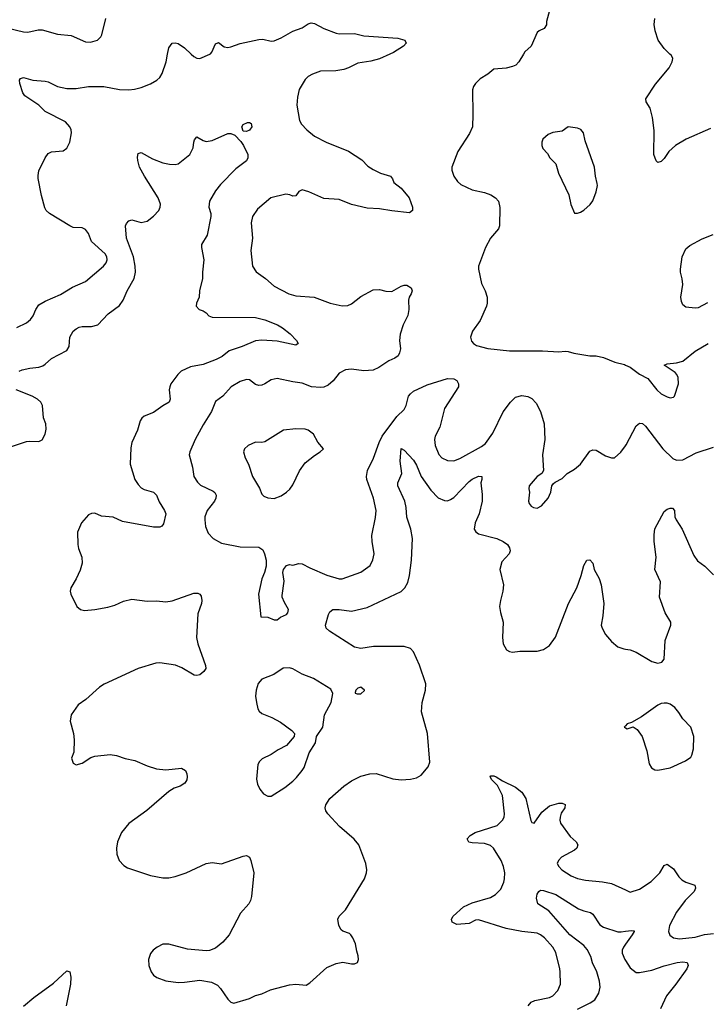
# Model space of a CAD drawing. Header units: inches. Extents: x 1839270 to 1929235, y 762242 to 910350.
# Tile 264 of 362: x 1886085 to 1890529, y 863860 to 870222. Entities that reach past the tile are written whole.
import ezdxf

# ---------------------------------------------------------------- set-up
doc = ezdxf.new("R2010")
doc.units = ezdxf.units.IN
doc.header["$MEASUREMENT"] = 0
for name, color, linetype in [('B8886', 7, 'Continuous'), ('B8887', 7, 'Continuous'), ('B8896', 7, 'Continuous'), ('B8897', 7, 'Continuous')]:
    doc.layers.add(name, color=color, linetype=linetype)

msp = doc.modelspace()

# ---------------------------------------------------------------- linework, layer by layer
at = {"layer": 'B8886', "color": 5}
for points, elevation in [([(1886065.9, 868234.1), (1886130, 868263.1), (1886155.2, 868284.8), (1886172.3, 868307.7), (1886189.8, 868350.2), (1886210, 868378.4), (1886250, 868403.1), (1886350, 868445.3), (1886426.1, 868493.9), (1886510.7, 868529.3), (1886627.3, 868630), (1886643.6, 868650), (1886649.6, 868670), (1886647.6, 868690), (1886638.4, 868710), (1886548.4, 868788.4), (1886530, 868839.5), (1886510, 868866.9), (1886490, 868876.4), (1886430, 868879.5), (1886410, 868889.5), (1886277, 868970), (1886256.2, 868990), (1886247, 869007), (1886225.9, 869085.9), (1886205.3, 869194.7), (1886204, 869216), (1886210, 869244.7), (1886249.4, 869330), (1886270, 869356.3), (1886290, 869367.7), (1886365.6, 869374.4), (1886390, 869391.3), (1886409.3, 869430.7), (1886419.3, 869490), (1886418, 869510), (1886409.4, 869530), (1886381.5, 869561.5), (1886250, 869627.6), (1886209.4, 869670), (1886118, 869730), (1886105.1, 869750), (1886087, 869810), (1886083.7, 869830), (1886090, 869841), (1886110, 869847.3), (1886170, 869830.4), (1886250, 869824.4), (1886270, 869819.3), (1886330.2, 869790.2), (1886390, 869778), (1886450, 869778), (1886530, 869790.3), (1886629.8, 869790.2), (1886730, 869771.1), (1886790, 869768.9), (1886826.9, 869773.1), (1886870, 869783.6), (1886930, 869806.3), (1886972, 869830), (1886992, 869848), (1887005.6, 869874.4), (1887031.2, 869950), (1887041.5, 870000)], 640), ([(1888478.4, 870000), (1888410, 869969.7), (1888354, 869954), (1888270, 869941.1), (1888210.2, 869909.8), (1888179, 869901), (1888128.2, 869891.8), (1888030, 869888.5), (1887978, 869870), (1887950, 869854.8), (1887930, 869836.3), (1887891.7, 869770), (1887880.3, 869720.3), (1887877.4, 869670), (1887894.4, 869570), (1887906.8, 869546.8), (1887941.6, 869510), (1887990.2, 869470.2), (1888064.9, 869430), (1888210, 869372), (1888296.7, 869316.7), (1888335.6, 869275.6), (1888370, 869253.4), (1888418, 869230), (1888481, 869210), (1888494.6, 869194.6), (1888504, 869170), (1888550, 869133.4), (1888603, 869070), (1888624, 869010), (1888624.7, 868990), (1888605.4, 868974.6), (1888490, 868986), (1888410, 869000.5), (1888330, 869005), (1888230, 869027.1), (1888150, 869059.8), (1888050, 869066.9), (1887953.2, 869110), (1887910, 869121.6), (1887890, 869112.7), (1887870, 869083.7), (1887850, 869082.4), (1887831, 869091), (1887805.2, 869094.8), (1887708.5, 869071.5), (1887622.2, 868997.8), (1887588.9, 868950), (1887581.7, 868910), (1887590.3, 868809.7), (1887579.3, 868730), (1887590.5, 868630), (1887613.5, 868593.5), (1887673.4, 868550), (1887730, 868500.4), (1887824.9, 868450), (1887870, 868437.3), (1887988.7, 868428.7), (1888091.3, 868390), (1888170, 868373.4), (1888205.6, 868374.4), (1888230, 868385.3), (1888290, 868434), (1888370, 868476.4), (1888410, 868478), (1888452.3, 868467.7), (1888490, 868464.9), (1888550, 868499.1), (1888570, 868507.3), (1888587.1, 868507.1), (1888614.8, 868490), (1888621, 868470), (1888616, 868450), (1888602.8, 868430), (1888598.8, 868410), (1888599.1, 868350), (1888592.7, 868310), (1888563.8, 868250), (1888544.4, 868190), (1888540.4, 868150), (1888545.2, 868094.8), (1888540.5, 868070), (1888530.6, 868050), (1888510, 868035.1), (1888470, 868016.9), (1888405.8, 867974.2), (1888370, 867956.9), (1888310, 867952.8), (1888230, 867964.8), (1888190, 867958.8), (1888150, 867938.8), (1888110.5, 867889.5), (1888078.6, 867861.4), (1888050, 867847.9), (1888030, 867844.7), (1887970.6, 867850.6), (1887910, 867873.5), (1887850, 867881.1), (1887750, 867904.4), (1887710, 867895.4), (1887670.2, 867869.8), (1887650, 867860.9), (1887630, 867858.5), (1887610, 867864), (1887570, 867895.1), (1887550, 867898), (1887510, 867883.5), (1887452.2, 867850), (1887399.1, 867790), (1887350, 867754), (1887324.6, 867690), (1887270, 867605.1), (1887220.3, 867510), (1887183.8, 867430), (1887180.5, 867410), (1887203.1, 867330), (1887210.4, 867270), (1887234.2, 867234.2), (1887254.1, 867214.1), (1887335.1, 867175.1), (1887346.3, 867166.3), (1887355.3, 867150), (1887353.7, 867130), (1887343.6, 867110), (1887296.9, 867050), (1887282.8, 867010), (1887280.8, 866990), (1887286.4, 866946.4), (1887304, 866904), (1887336.3, 866870), (1887390, 866840.3), (1887510, 866816), (1887630, 866814), (1887655.6, 866795.6), (1887668.2, 866770), (1887677.1, 866730), (1887677.1, 866690), (1887668.2, 866650), (1887650.4, 866609.6), (1887628.2, 866510), (1887644.7, 866364.7), (1887690, 866362), (1887730, 866344.7), (1887750, 866344.7), (1887770, 866362), (1887810, 866378), (1887819, 866390), (1887822, 866410), (1887796, 866456), (1887781.2, 866490), (1887780.9, 866500.9), (1887793.6, 866593.6), (1887786.6, 866650), (1887789.4, 866670), (1887810, 866696), (1887830, 866702), (1887850, 866698), (1887890, 866708), (1887910, 866706), (1887959.4, 866679.4), (1888070, 866633.1), (1888150, 866608.7), (1888170, 866608.7), (1888290, 866652.2), (1888350, 866696.3), (1888368.5, 866731.5), (1888376.9, 866770), (1888363.1, 866850), (1888360.9, 866890), (1888385.2, 867005.2), (1888388, 867050), (1888371.3, 867130), (1888328.7, 867250), (1888326.2, 867270), (1888332.2, 867310), (1888371.8, 867388.2), (1888407.9, 867490), (1888428.1, 867531.9), (1888522.1, 867657.9), (1888570, 867704.2), (1888582.9, 867730), (1888598.9, 867790), (1888610, 867805.2), (1888630, 867820.7), (1888717.6, 867862.4), (1888850, 867903.2), (1888890, 867902), (1888910, 867890.4), (1888921.3, 867870), (1888920.3, 867850), (1888831.2, 867708.8), (1888800.2, 867590), (1888770, 867532), (1888765.2, 867510), (1888770.2, 867470), (1888793.4, 867413.4), (1888814.4, 867390), (1888850, 867374.4), (1888890, 867371.3), (1888930, 867386.5), (1889070, 867463.5), (1889096.5, 867483.5), (1889143.8, 867550), (1889210, 867688.5), (1889256.2, 867750), (1889290, 867782.4), (1889330, 867792.9), (1889370, 867787.7), (1889394.5, 867774.5), (1889423.9, 867743.9), (1889451.6, 867690), (1889474.6, 867610), (1889478.4, 867510), (1889463.7, 867410), (1889470.8, 867310), (1889458.8, 867290), (1889430, 867269.3), (1889378.8, 867210), (1889374.8, 867190), (1889379.1, 867170), (1889374, 867110), (1889376.8, 867096.8), (1889390, 867078.8), (1889404.7, 867070), (1889430, 867064.9), (1889458.3, 867081.7), (1889500.9, 867130), (1889518, 867170), (1889525.2, 867210), (1889535.9, 867224.1), (1889546, 867234), (1889590, 867258), (1889622.7, 867290), (1889670, 867317.1), (1889709.7, 867350.3), (1889770, 867434), (1889790, 867442.8), (1889810, 867440.7), (1889870, 867403.8), (1889909.3, 867390.7), (1889930, 867390.7), (1889970, 867428), (1890000, 867467.4)], 640), ([(1887192.8, 870000), (1887210, 869983.8), (1887230, 869973), (1887250, 869970.6), (1887314.7, 870000)], 640), ([(1889341.4, 870000), (1889310, 869949.2), (1889291.8, 869928.2), (1889270, 869918.4), (1889230, 869909.6), (1889150, 869902), (1889110.3, 869869.7), (1889060.7, 869839.3), (1889030.8, 869810), (1889018.8, 869790), (1889010.7, 869769.3), (1889014.6, 869610), (1889011.4, 869528.6), (1888992.5, 869487.5), (1888916.3, 869370), (1888877.3, 869270), (1888877.3, 869250), (1888890.6, 869210), (1888915.6, 869175.6), (1888936.2, 869156.2), (1889010, 869121.7), (1889090, 869106.3), (1889130.2, 869090.2), (1889160.5, 869070), (1889179.1, 869050), (1889188.5, 869008.5), (1889185.5, 868890), (1889180.2, 868870), (1889128.8, 868810), (1889095.8, 868750), (1889050.4, 868630), (1889050.5, 868609.5), (1889070, 868518), (1889093.4, 868470), (1889106, 868430), (1889106.7, 868390), (1889103.1, 868370), (1889060.7, 868279.3), (1889010.5, 868210), (1888998, 868170), (1889005.1, 868145.1), (1889017.3, 868130), (1889037.4, 868117.4), (1889110, 868096.4), (1889250, 868083.1), (1889462.9, 868082.9), (1889570, 868074.9), (1889610, 868080.7), (1889630, 868078.8), (1889666.6, 868066.6), (1889769, 868051), (1889810, 868051), (1889858.4, 868038.4), (1889931, 868010), (1889993.4, 867993.4), (1890000, 867990.4)], 660), ([(1886082.9, 867950), (1886101, 867959), (1886150, 867971.3), (1886210, 867977.7), (1886234.1, 867985.9), (1886250, 867995.3), (1886290, 868032.9), (1886390, 868084.4), (1886404.2, 868110), (1886409.8, 868170), (1886431.7, 868208.3), (1886450, 868224.9), (1886470, 868234.9), (1886490, 868239.5), (1886550, 868238.9), (1886590, 868250.4), (1886658, 868322), (1886730, 868375.6), (1886753.5, 868410), (1886780.3, 868470), (1886825.7, 868550), (1886834.6, 868590), (1886831.9, 868630), (1886821, 868690), (1886775, 868810), (1886769.6, 868890), (1886774.9, 868905.1), (1886790, 868922), (1886810, 868928.4), (1886870, 868910.4), (1886910, 868921.1), (1886950, 868952), (1886984.4, 868990), (1886994.2, 869010), (1886995.3, 869030), (1886981.1, 869070), (1886891.1, 869210), (1886860.5, 869270), (1886847.9, 869312.1), (1886845.8, 869334.2), (1886850, 869358), (1886870, 869364), (1886943.4, 869323.4), (1887010, 869298), (1887052.7, 869287.3), (1887090, 869286.8), (1887110, 869291), (1887184, 869350), (1887207, 869393), (1887209.7, 869430.3), (1887215.1, 869444.9), (1887230, 869464.7), (1887270, 869440.7), (1887290, 869434), (1887330, 869440.5), (1887430, 869486.4), (1887450, 869486.4), (1887474.7, 869474.7), (1887514.4, 869434.4), (1887530.8, 869410), (1887558.8, 869350), (1887558.8, 869330), (1887550.7, 869310), (1887481.2, 869258.8), (1887382.7, 869157.3), (1887350, 869115.6), (1887312.9, 869050), (1887308.2, 869010), (1887321.5, 868970), (1887320.9, 868950), (1887297.4, 868830), (1887260.9, 868770), (1887259.6, 868750), (1887274.6, 868670), (1887265.8, 868590), (1887266.7, 868550), (1887246.4, 868470), (1887246, 868430), (1887227.3, 868390), (1887226, 868370), (1887244.7, 868350), (1887270, 868340.5), (1887290, 868328.2), (1887308.4, 868308.4), (1887330, 868299.6), (1887610, 868297.7), (1887670, 868283.1), (1887750.5, 868250), (1887783.8, 868230), (1887832.5, 868192.5), (1887873.4, 868150), (1887886, 868130), (1887870, 868119.3), (1887750, 868145.3), (1887650, 868151.7), (1887610, 868146), (1887523, 868110), (1887438, 868082), (1887394.7, 868045.3), (1887354.7, 868025.3), (1887270, 867995), (1887190, 867978.5), (1887129.5, 867950.5), (1887106.3, 867930), (1887062, 867870), (1887055.3, 867850), (1887052, 867830), (1887057.1, 867770), (1887050.5, 867750), (1887010, 867727.3), (1886950, 867684.2), (1886890, 867659.5), (1886873.8, 867646.2), (1886863.8, 867630), (1886846, 867570), (1886810.2, 867490), (1886804.4, 867455.6), (1886799.6, 867350), (1886830.3, 867250), (1886850, 867218.4), (1886870, 867197), (1886890, 867186.3), (1886949.1, 867169.1), (1886969.2, 867149.2), (1886986.4, 867106.4), (1887022, 867050), (1887028.7, 867030), (1887015.2, 866964.8), (1887004.9, 866950), (1886990, 866942), (1886950, 866942), (1886750, 866980.5), (1886690, 867007.7), (1886613.8, 867013.8), (1886570, 867033.1), (1886550, 867032), (1886530, 867022.3), (1886484.9, 866970), (1886459.7, 866910), (1886460.2, 866830), (1886464.9, 866804.9), (1886487.1, 866750), (1886488.3, 866710), (1886475.8, 866664.2), (1886451, 866609), (1886415.3, 866550), (1886412.4, 866530), (1886415.5, 866510), (1886455.5, 866430), (1886478.8, 866410), (1886505.1, 866405.1), (1886570, 866410.2), (1886654.9, 866425.1), (1886701.1, 866438.9), (1886755.8, 866464.2), (1886810, 866477.4), (1886910, 866465.3), (1886970, 866466.7), (1887030, 866460.3), (1887070, 866467.6), (1887210, 866515.8), (1887236.7, 866516.7), (1887250.3, 866510.3), (1887257.7, 866497.7), (1887263.1, 866470), (1887260.4, 866450), (1887236.7, 866383.3), (1887228.9, 866231.1), (1887237.4, 866190), (1887286, 866050), (1887287.3, 866030), (1887276, 866010), (1887250, 865989.4), (1887230, 865984.5), (1887213, 865987), (1887133.9, 866033.9), (1887091.8, 866051.8), (1886990, 866066), (1886964.2, 866064.2), (1886850.2, 866029.8), (1886631.5, 865928.5), (1886602, 865910), (1886513, 865830), (1886464.2, 865795.8), (1886418, 865730), (1886412, 865690), (1886432.2, 865610), (1886437.6, 865570), (1886436.3, 865490), (1886420.7, 865450), (1886430, 865418), (1886450, 865407.7), (1886490, 865417.3), (1886545.8, 865454.2), (1886570, 865463), (1886670, 865474), (1886710, 865467.3), (1886767.6, 865447.6), (1886830, 865434.9), (1886910, 865400.2), (1886970, 865381.5), (1887030, 865376.1), (1887130, 865386), (1887156.3, 865370), (1887165.5, 865350), (1887168, 865330), (1887164.9, 865310), (1887153, 865290), (1887122.8, 865270), (1887083.2, 865256.8), (1887050, 865235.6), (1886907.7, 865112.3), (1886791.4, 865028.6), (1886743.1, 864970), (1886718.4, 864910), (1886710.4, 864870), (1886713, 864830), (1886728.6, 864788.6), (1886757.3, 864757.3), (1886781.2, 864741.2), (1886930, 864693.1), (1887010, 864678.3), (1887050, 864678.3), (1887090, 864685.2), (1887161.2, 864710), (1887290, 864770.4), (1887330, 864776.4), (1887390, 864767.7), (1887530, 864818), (1887550, 864820.7), (1887570.4, 864810.4), (1887579.3, 864790), (1887599, 864710), (1887583, 864557), (1887576.1, 864530), (1887566.7, 864510), (1887512.4, 864450), (1887438.4, 864310), (1887397.4, 864262.6), (1887350, 864222.4), (1887312.7, 864207.3), (1887290, 864205.1), (1887170, 864217.2), (1887050, 864249.8), (1887010, 864249.7), (1886973, 864230), (1886948.2, 864210), (1886931.5, 864188.5), (1886918.7, 864150), (1886920.3, 864110), (1886934, 864070), (1886949.2, 864049.2), (1886972.4, 864032.4), (1887030, 864012.6), (1887110, 864002), (1887150, 864003.2), (1887250, 864016.9), (1887324.2, 864004.2), (1887364.1, 863984.1), (1887383, 863963), (1887430, 863892.7), (1887450, 863874.9), (1887470, 863868.4), (1887570, 863898.4), (1887610, 863916.5), (1887650, 863927.4), (1887706.3, 863953.7), (1887830, 863987), (1887870, 863990.5), (1887935.9, 863984.1), (1887961, 863999), (1888070, 864097.1), (1888130, 864123.1), (1888173.2, 864133.2), (1888230, 864121), (1888250, 864121), (1888268, 864130), (1888275.3, 864150), (1888273.6, 864173.6), (1888263.1, 864203.1), (1888255.3, 864250), (1888238, 864290), (1888226, 864310), (1888216.6, 864316.6), (1888172.7, 864332.7), (1888162.2, 864342.2), (1888146.9, 864370), (1888140.5, 864410), (1888150, 864430.6), (1888190, 864470.6), (1888313.6, 864670), (1888327.6, 864710), (1888329.6, 864730), (1888322.6, 864770), (1888277.7, 864890), (1888247.4, 864927.4), (1888151.2, 865010), (1888077.6, 865090), (1888062.9, 865110), (1888058.4, 865130), (1888062.9, 865150), (1888089.8, 865190.2), (1888180.7, 865270), (1888230, 865304.6), (1888290, 865334.9), (1888348.3, 865348.3), (1888390, 865350.4), (1888496.7, 865316.7), (1888550, 865310.4), (1888610, 865314.4), (1888650, 865323.8), (1888679.3, 865340.7), (1888724.7, 865395.3), (1888736.3, 865423.7), (1888721.6, 865610), (1888681.2, 865750), (1888686.7, 865810), (1888708.6, 865890), (1888709.2, 865930), (1888670, 866051.1), (1888630, 866136.8), (1888610, 866159.8), (1888570, 866172.2), (1888372.4, 866172.4), (1888290, 866158.4), (1888250, 866166.8), (1888087, 866270), (1888065.1, 866290), (1888061.3, 866310), (1888081, 866379), (1888090, 866395.5), (1888109.3, 866410), (1888149.8, 866410.2), (1888230, 866400.2), (1888330, 866423.2), (1888550, 866527.1), (1888574.2, 866550), (1888593.9, 866586.1), (1888605.3, 866630), (1888618.3, 866730), (1888624.4, 866870), (1888614, 866930), (1888587.2, 867007.2), (1888582.3, 867070), (1888573.3, 867110), (1888528.3, 867210), (1888528.2, 867230), (1888555.8, 867290), (1888544.4, 867370), (1888550, 867450.8), (1888570, 867440.7), (1888630, 867374.9), (1888650, 867344.4), (1888678.9, 867270), (1888742.8, 867182.8), (1888790, 867133), (1888830, 867114.7), (1888850, 867114), (1888870, 867121.2), (1888890, 867135.5), (1888990, 867238.3), (1889010, 867253.1), (1889050, 867272), (1889070.8, 867270), (1889072.7, 867250), (1889066, 867230), (1889074.4, 867154.4), (1889073.2, 867110), (1889053.7, 867030), (1889028, 866970), (1889022.6, 866930), (1889032.4, 866912.4), (1889050, 866900.9), (1889169.1, 866869.1), (1889210.7, 866850), (1889238, 866830), (1889250.5, 866810), (1889255.5, 866790), (1889248, 866770), (1889200.9, 866719.1), (1889188, 866670), (1889212.7, 866570), (1889208.4, 866530), (1889191.8, 866468.2), (1889186.7, 866430), (1889191.9, 866391.9), (1889210.2, 866330.2), (1889206.3, 866230), (1889208.9, 866190), (1889230.4, 866150.4), (1889250, 866139.1), (1889270, 866136.3), (1889318, 866142), (1889430, 866142.7), (1889470, 866151.5), (1889510, 866178.9), (1889547.4, 866232.6), (1889632.2, 866450), (1889686, 866550), (1889714.7, 866630), (1889730, 866696), (1889750, 866730.8), (1889770, 866731), (1889790, 866711.3), (1889798.4, 866670), (1889830, 866610.8), (1889843.7, 866570), (1889859.3, 866450), (1889853.7, 866370), (1889843.7, 866310), (1889848.7, 866290), (1889870.3, 866250.3), (1889910, 866204.9), (1889950, 866170.7), (1889990, 866156.3), (1890000, 866154.8)], 620), ([(1886019.1, 867460.9), (1886130, 867495.8), (1886150, 867499.3), (1886210, 867497.3), (1886230, 867507.3), (1886250, 867544.7), (1886255.6, 867575.6), (1886254.5, 867610), (1886238.4, 867650), (1886232.6, 867730), (1886223, 867750), (1886201.3, 867770), (1886165.6, 867790), (1886062.7, 867830)], 620), ([(1890000, 865660.3), (1889991.3, 865650), (1890000, 865645.7)], 620), ([(1889370.8, 863850), (1889390, 863874.4), (1889414.9, 863885.1), (1889510, 863903.9), (1889530, 863915.3), (1889562.4, 863950), (1889579.7, 863990), (1889578.3, 864070), (1889576.9, 864090), (1889550, 864194.5), (1889529.7, 864230), (1889477.4, 864290), (1889451.6, 864310), (1889430, 864319.3), (1889330, 864330.6), (1889230, 864349.2), (1889050, 864406.8), (1889030, 864403.4), (1888990, 864381.4), (1888910, 864376.3), (1888880.9, 864390), (1888875.6, 864410), (1888886, 864430), (1888953.6, 864490), (1889010, 864515.4), (1889128.7, 864551.3), (1889161.1, 864570), (1889195.7, 864604.3), (1889213.7, 864650), (1889219.1, 864670), (1889219.8, 864710), (1889212.7, 864750), (1889197.3, 864790), (1889146.2, 864870), (1889127.2, 864887.2), (1889090, 864900.2), (1889010, 864903.5), (1888988.6, 864908.6), (1888976.2, 864930), (1888996.2, 864950), (1889029.6, 864970), (1889170, 865016.5), (1889205.8, 865050), (1889215.2, 865070), (1889217.3, 865090), (1889205.8, 865210), (1889174.1, 865274.1), (1889136.9, 865310), (1889126.2, 865330), (1889130, 865335.8), (1889150, 865336.5), (1889165.5, 865330), (1889205.1, 865305.1), (1889290, 865262.9), (1889330.6, 865230.6), (1889357, 865190), (1889387.6, 865047.6), (1889395.5, 865035.5), (1889410, 865030.6), (1889459, 865101), (1889510, 865141.8), (1889570, 865159.4), (1889590, 865159.8), (1889610.6, 865150.6), (1889609.2, 865130), (1889585.4, 865094.6), (1889577.2, 865070), (1889576.1, 865050), (1889581.3, 865030), (1889643.7, 864943.7), (1889681.6, 864910), (1889692.2, 864890), (1889685.7, 864870), (1889670, 864856.4), (1889585.7, 864810), (1889566.4, 864790), (1889559.3, 864770), (1889568.4, 864750), (1889588.5, 864730), (1889650, 864690.2), (1889690, 864673.8), (1889741.7, 864661.7), (1889851.8, 864651.8), (1889910, 864641.2), (1890000, 864599.3)], 580), ([(1889690, 863829.2), (1889773, 863870), (1889801.7, 863890), (1889828.5, 863931.5), (1889836.2, 863970), (1889831.4, 864010), (1889814.6, 864070), (1889787.9, 864127.9), (1889776.5, 864170), (1889753.2, 864213.2), (1889730, 864240.4), (1889640.3, 864310), (1889503.9, 864463.9), (1889433.2, 864510), (1889425.1, 864545.1), (1889430, 864571), (1889440.9, 864590), (1889450, 864597.1), (1889470, 864596), (1889550, 864570.2), (1889697.6, 864477.6), (1889730, 864463.2), (1889773.8, 864453.8), (1889790, 864443.1), (1889834.1, 864374.1), (1889858.1, 864358.1), (1889950.7, 864329.3), (1889972.3, 864327.7), (1890000, 864332.1)], 560), ([(1890000, 864248.1), (1889987.1, 864230), (1889978.6, 864210), (1889978.8, 864190), (1889996, 864150), (1890000, 864143.7)], 560), ([(1886110, 863848.8), (1886176.2, 863903.8), (1886304.1, 863995.9), (1886390, 864077.1), (1886410, 864071), (1886415.9, 864035.9), (1886413.9, 863990), (1886385.8, 863850)], 580)]:
    msp.add_lwpolyline(points, dxfattribs=dict(at, elevation=elevation))
for points, elevation in [([(1887550, 869499), (1887530, 869502), (1887521.2, 869530), (1887530, 869544.7), (1887556.9, 869556.9), (1887570, 869558), (1887582, 869550), (1887584.7, 869530), (1887570, 869508.7)], 620), ([(1889630, 869529), (1889590, 869501.2), (1889530, 869492.3), (1889499.9, 869480.1), (1889466.8, 869450), (1889458.8, 869430), (1889458.8, 869410), (1889466.8, 869390), (1889496.8, 869356.8), (1889511.3, 869330), (1889550.7, 869290.7), (1889567.7, 869230), (1889633.4, 869090), (1889647.9, 869027.9), (1889670, 868972), (1889690, 868971), (1889710, 868978.8), (1889730, 868991), (1889771.7, 869028.3), (1889790, 869051), (1889811.8, 869110), (1889818.4, 869150), (1889816.6, 869163.4), (1889806, 869210), (1889800.7, 869270), (1889740.1, 869440.1), (1889729.2, 869490), (1889711.9, 869511.9), (1889690, 869521.2)], 680), ([(1887870, 867578.4), (1887790, 867569.4), (1887670, 867493.6), (1887650, 867489.6), (1887610, 867491.3), (1887562.8, 867470), (1887539.1, 867450), (1887530.7, 867430), (1887543, 867390), (1887564.9, 867350), (1887590, 867271.3), (1887635.8, 867195.8), (1887650, 867156), (1887663.7, 867143.7), (1887690, 867132.2), (1887730, 867128.9), (1887775, 867145), (1887810, 867168.9), (1887830.6, 867189.4), (1887850, 867216.3), (1887893.2, 867306.8), (1887930, 867359.1), (1887990, 867406.8), (1888028, 867430), (1888048, 867450), (1888012.9, 867492.9), (1887984.2, 867544.2), (1887950, 867569.5), (1887930, 867576.2)], 660), ([(1887830, 866033.6), (1887789, 866031), (1887726.8, 865990), (1887650, 865961.6), (1887627.2, 865932.8), (1887614, 865890), (1887610.3, 865850), (1887615.6, 865810), (1887624.2, 865770), (1887633.3, 865753.3), (1887650, 865738), (1887714, 865714), (1887770, 865682.8), (1887844.7, 865630), (1887861, 865610), (1887858.8, 865590), (1887810, 865533.2), (1887755.2, 865504.8), (1887710, 865474.5), (1887653.3, 865446.7), (1887635.5, 865430), (1887623.8, 865410), (1887615.5, 865315.5), (1887623.1, 865283.1), (1887637.6, 865250), (1887661.1, 865221.1), (1887690, 865204.6), (1887710, 865205.3), (1887798.6, 865261.4), (1887850, 865301.6), (1887875.2, 865324.8), (1887911.6, 865370), (1887922.9, 865390), (1887955.9, 865484.1), (1887997.2, 865550), (1888004, 865590), (1888045.2, 865650), (1888055.1, 865730), (1888098, 865810), (1888109.1, 865869.1), (1888095.3, 865895.3), (1887984.4, 865964.4), (1887910, 865993.6), (1887850, 866027)], 640), ([(1888290, 865908.7), (1888270, 865902), (1888258, 865890), (1888254, 865874), (1888254, 865870), (1888266.4, 865866.4), (1888290, 865866), (1888312.9, 865887.1), (1888314, 865890)], 640)]:
    msp.add_lwpolyline(points, close=True, dxfattribs=dict(at, elevation=elevation))
at = {"layer": 'B8887', "color": 5}
for points, elevation in [([(1889533.4, 870370), (1889490.7, 870210), (1889490, 870188), (1889474.8, 870165.2), (1889442, 870150), (1889430, 870138), (1889391, 870050), (1889350, 870014), (1889341.4, 870000)], 660), ([(1886010, 870166.5), (1886110, 870143.2), (1886138.2, 870141.8), (1886203.8, 870156.2), (1886230, 870155.3), (1886329, 870129), (1886418.7, 870118.7), (1886510, 870078.4), (1886543.3, 870076.7), (1886588, 870090), (1886609.2, 870110), (1886615.9, 870124.1), (1886642, 870230)], 660), ([(1887314.7, 870000), (1887318.3, 870001.7), (1887327.6, 870012.4), (1887350, 870066), (1887366.8, 870073.2), (1887370, 870074), (1887406.8, 870046.8), (1887430, 870042.6), (1887450, 870045.5), (1887510, 870067.2), (1887630, 870094.3), (1887655.9, 870095.9), (1887710, 870083.7), (1887730, 870085.3), (1887775.9, 870104.1), (1887850, 870148.5), (1887910, 870168.7), (1887950, 870194.9), (1887970, 870201.6), (1887990, 870197.1), (1888050, 870164.9), (1888130, 870134), (1888150, 870130.4), (1888250, 870132.4), (1888310, 870118), (1888530, 870102.8), (1888574, 870090), (1888582, 870070), (1888564.7, 870050), (1888501, 870010), (1888478.4, 870000)], 640), ([(1887041.5, 870000), (1887050, 870041), (1887070, 870070.7), (1887090, 870073), (1887110, 870068.2), (1887150, 870040.4), (1887192.8, 870000)], 640)]:
    msp.add_lwpolyline(points, dxfattribs=dict(at, elevation=elevation))
at = {"layer": 'B8896', "color": 5}
for points, elevation in [([(1890550, 869519.6), (1890393, 869450), (1890323.8, 869410), (1890280.5, 869370), (1890250, 869325.2), (1890230, 869305.2), (1890210, 869299), (1890199, 869310), (1890182.7, 869350), (1890185.3, 869505.3), (1890174.5, 869590), (1890158.7, 869650), (1890133.2, 869690), (1890132.7, 869710), (1890194.5, 869805.5), (1890281.6, 869910), (1890302.9, 869950), (1890305.1, 869970), (1890297, 869990), (1890286.8, 870000)], 660), ([(1890530, 868393.3), (1890470, 868360.9), (1890450, 868357), (1890390, 868363.6), (1890370, 868379.3), (1890361.5, 868401.5), (1890358.3, 868430), (1890371, 868510), (1890366.8, 868546.8), (1890355.1, 868590), (1890356, 868610), (1890367.3, 868690), (1890390, 868741.3), (1890416.4, 868763.6), (1890494.9, 868805.1), (1890565.9, 868834.1)], 660), ([(1890000, 867990.4), (1890030, 867977.1), (1890090, 867931.7), (1890144.2, 867904.2), (1890202.3, 867830), (1890230, 867804.6), (1890270, 867784.4), (1890290, 867779.1), (1890310, 867782.8), (1890317.2, 867790), (1890342, 867870), (1890341.1, 867910), (1890332.8, 867930), (1890321.6, 867941.6), (1890249.2, 867990), (1890270, 867999.3), (1890330, 868004.4), (1890370, 868016.5), (1890450, 868079.3), (1890535.1, 868130)], 660), ([(1890000, 867467.4), (1890005.5, 867474.5), (1890070, 867597.3), (1890090, 867615.5), (1890110, 867613), (1890130, 867595.5), (1890241.1, 867450), (1890306.5, 867386.5), (1890330, 867375.3), (1890370, 867377.6), (1890457.4, 867422.6), (1890570, 867459)], 640), ([(1890000, 866154.8), (1890030, 866150.5), (1890070, 866135.5), (1890170, 866074), (1890210, 866064), (1890235.3, 866070), (1890249.3, 866090.7), (1890257.6, 866210), (1890293.2, 866310), (1890293.2, 866330), (1890257.6, 866390), (1890220.7, 866490), (1890225.6, 866590), (1890189.6, 866670), (1890197.6, 866750), (1890185.6, 866850), (1890185.8, 866894.2), (1890190, 866931.3), (1890250, 867044.7), (1890270, 867058.8), (1890290, 867066), (1890304.7, 867064.7), (1890316, 867050), (1890318.8, 867010), (1890326.8, 866990), (1890366, 866930), (1890440.9, 866760.9), (1890466.4, 866726.4), (1890514, 866690), (1890570, 866634.8)], 620), ([(1890000, 865645.7), (1890010, 865640.7), (1890050, 865652), (1890074.9, 865634.9), (1890108, 865590), (1890138.2, 865498.2), (1890153.3, 865413.3), (1890167.8, 865387.8), (1890190, 865374.4), (1890210, 865372.4), (1890290, 865388.5), (1890387.6, 865432.4), (1890422, 865458), (1890429.6, 865470.4), (1890439.6, 865510), (1890442.9, 865590), (1890422, 865650), (1890370, 865705.2), (1890345.8, 865745.8), (1890318.7, 865778.7), (1890290, 865799.3), (1890270, 865806), (1890250, 865806), (1890230, 865802.7), (1890210, 865792.3), (1890103.4, 865716.6), (1890039.8, 865680.2), (1890010, 865672.3), (1890000, 865660.3)], 620), ([(1890000, 864599.3), (1890030, 864585.3), (1890090, 864604.4), (1890167.2, 864652.8), (1890221.7, 864710), (1890250, 864758), (1890270, 864765.5), (1890310, 864736.4), (1890343.9, 864683.9), (1890363.5, 864663.5), (1890389.5, 864649.5), (1890448, 864630), (1890452.7, 864610), (1890443.2, 864590), (1890386.2, 864530), (1890330, 864455.4), (1890285.5, 864370), (1890277.6, 864330), (1890287.5, 864307.5), (1890310, 864290.4), (1890350, 864283.6), (1890450, 864293.2), (1890510, 864311.3), (1890570, 864317.7)], 580), ([(1890000, 864332.1), (1890038, 864338), (1890055.5, 864335.5), (1890057.3, 864330), (1890044.4, 864310), (1890000, 864248.1)], 560), ([(1890000, 864143.7), (1890030, 864096.1), (1890070, 864066.4), (1890090, 864064.9), (1890170, 864079.8), (1890250, 864109.3), (1890334, 864130), (1890370, 864134), (1890398.8, 864130), (1890405.3, 864110), (1890395.8, 864090), (1890326.5, 863990), (1890265.5, 863914.5), (1890227, 863830)], 560)]:
    msp.add_lwpolyline(points, dxfattribs=dict(at, elevation=elevation))
at = {"layer": 'B8897', "color": 5, "elevation": 660}
msp.add_lwpolyline([(1890286.8, 870000), (1890250, 870036.2), (1890211.3, 870090), (1890192.6, 870150), (1890185.4, 870190), (1890189.7, 870230)], dxfattribs=at)

doc.saveas('drawing.dxf')
